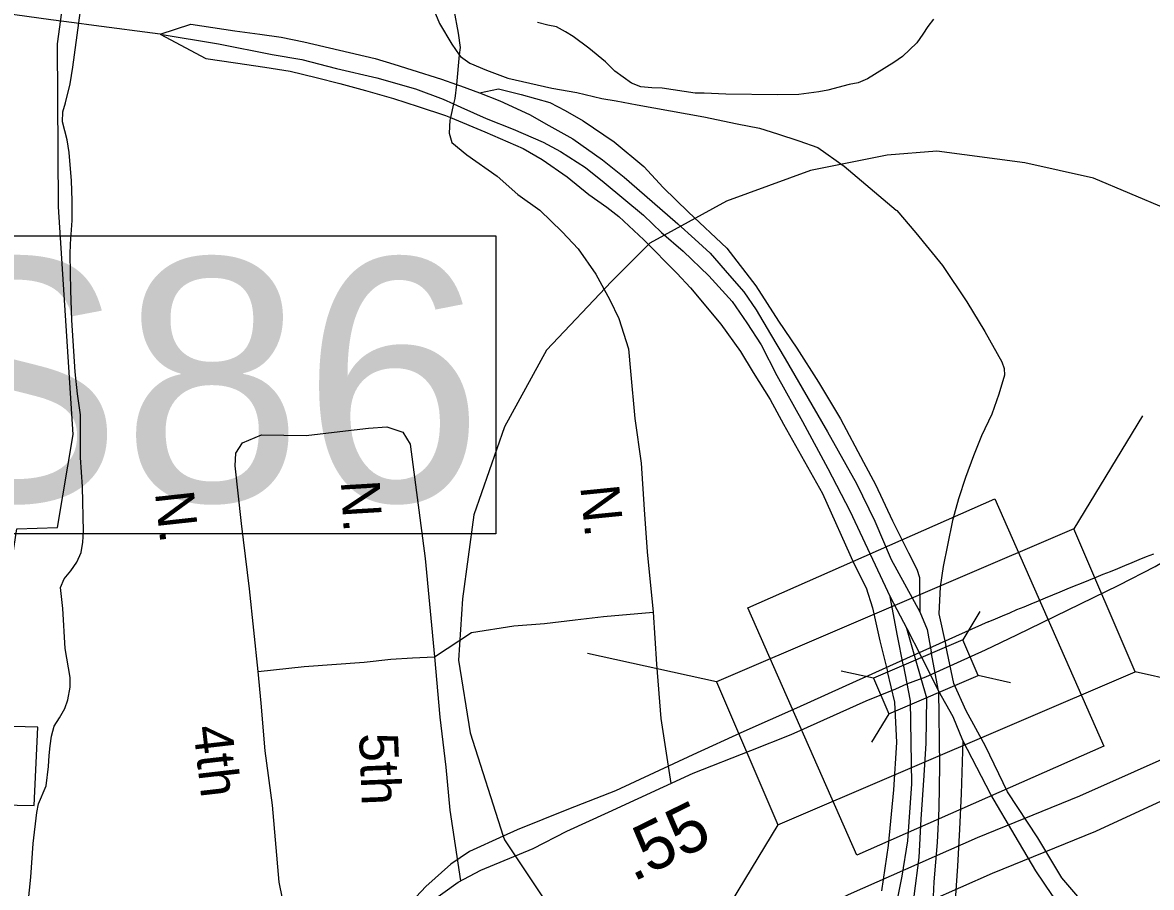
# Model space of a CAD drawing. Extents: x 1945482 to 2853149, y 66427 to 1015778.
# Drawn here: x 2317928 to 2319834, y 185351 to 186811 of the extents above; entities that cross this region are included whole.
import ezdxf

# ---------------------------------------------------------------- set-up
doc = ezdxf.new("R2010")
doc.units = 0
for name, color, linetype in [('Old_Level_10', 7, 'Continuous'), ('Old_Level_17', 7, 'Continuous'), ('Old_Level_28', 7, 'Continuous'), ('Old_Level_3', 7, 'Continuous'), ('Old_Level_31', 7, 'Continuous'), ('Old_Level_32', 7, 'Continuous'), ('Old_Level_35', 7, 'Continuous'), ('Old_Level_44', 7, 'Continuous'), ('Old_Level_48', 7, 'Continuous'), ('Old_Level_49', 7, 'Continuous'), ('Old_Level_50', 7, 'Continuous'), ('Old_Level_60', 7, 'Continuous')]:
    doc.layers.add(name, color=color, linetype=linetype)

msp = doc.modelspace()

# ---------------------------------------------------------------- linework, layer by layer
at = {"layer": 'Old_Level_28'}
for points in [[(2320712.1, 185997.5), (2320647.9, 185960.4), (2320545.4, 185902.7), (2320340.5, 185800.2), (2320081.9, 185669.5), (2319712.8, 185505.4), (2319539.9, 185434.9), (2319322.2, 185338.8), (2319153.8, 185253.4), (2319027.6, 185178.5), (2318879.2, 185073.6), (2318765, 184986.3), (2318676.8, 184907.3), (2318631.4, 184858.7), (2318470.4, 184665.9), (2318345.8, 184505.8)], [(2320726.4, 185933.9), (2320682.2, 185904.4), (2320576.2, 185844.7), (2320368.8, 185741), (2320122.5, 185622.1), (2319739.9, 185445.6), (2319565.6, 185374.5), (2319351.5, 185280), (2319168.3, 185188.3), (2319050.1, 185119.1), (2318873.5, 184988.9), (2318799.7, 184932.1), (2318725.9, 184872.1), (2318639.1, 184781.2), (2318529.7, 184660.4), (2318486.8, 184600.5), (2318429, 184519.9), (2318386.7, 184450.7), (2318328.9, 184352.5), (2318291.2, 184286.4), (2318239.5, 184173.8), (2318163.6, 183956.9)]]:
    msp.add_lwpolyline(points, dxfattribs=at)
at = {"layer": 'Old_Level_3'}
for points in [[(2319859.4, 186497), (2319736.7, 186548.7), (2319620.4, 186574.5), (2319471.9, 186593.9), (2319387.9, 186587.4), (2319258.8, 186561.6), (2319116.7, 186509.9), (2318987.5, 186438.9), (2318922.9, 186374.3), (2318813.1, 186258), (2318742.1, 186128.9), (2318690.4, 185980.3), (2318671, 185838.2), (2318664.6, 185734.9), (2318684, 185612.2), (2318740, 185438), (2318742.1, 185431.4), (2318819.6, 185315.1)], [(2319558.8, 185799.7), (2319570.9, 185804.8), (2319583, 185809.9), (2319595.1, 185815), (2319607.2, 185820.1), (2319619.3, 185825.1), (2319631.5, 185830.2), (2319643.6, 185835.2), (2319655.7, 185840.2), (2319667.9, 185845.2), (2319680, 185850.1), (2319692.2, 185855.1), (2319704.4, 185860.1), (2319716.5, 185865), (2319728.7, 185870), (2319740.8, 185874.9), (2319753, 185879.9), (2319765.2, 185884.8), (2319777.3, 185889.8), (2319789.5, 185894.7), (2319801.7, 185899.7), (2319813.8, 185904.7), (2319826, 185909.7), (2319838.1, 185914.6)], [(2319558.8, 185799.7), (2319409.5, 185732.4)], [(2319409.5, 185732.4), (2319362, 185711.1), (2319335.7, 185699.6), (2319234.8, 185653.7), (2319146.3, 185614.3), (2319060.1, 185575)], [(2319060.1, 185575), (2318929.7, 185514.3), (2318850.2, 185483.1), (2318763.2, 185448.6), (2318740, 185438), (2318682.8, 185411.7)], [(2318682.8, 185411.7), (2318651.7, 185390.4)], [(2318651.7, 185390.4), (2318609, 185352.7), (2318550.8, 185290.3), (2318522.9, 185250.2), (2318479.4, 185163.2), (2318449.1, 185086.1), (2318424.5, 185015.6)]]:
    msp.add_lwpolyline(points, dxfattribs=at)
at = {"layer": 'Old_Level_31'}
for points in [[(2317729, 186451.4), (2318727.2, 186451.4), (2318727.2, 185948.3), (2317729, 185948.3)], [(2319152.6, 185823.3), (2319569.8, 186007.4), (2319754, 185589.9), (2319336.8, 185405.9)]]:
    msp.add_lwpolyline(points, close=True, dxfattribs=at)
at = {"layer": 'Old_Level_32'}
for points in [[(2319453.3, 185706.6), (2319554.4, 185752.2), (2319607.2, 185777.7), (2319779.2, 185861.4), (2319840.4, 185893.2), (2319906.2, 185931.8), (2319951.5, 185970.4), (2319996.9, 186011.2), (2320040, 186047.5), (2320101.2, 186115.6), (2320185.1, 186219.9), (2320210, 186269.8), (2320280.3, 186385.6), (2320358.3, 186498.3), (2320418.3, 186582), (2320480.4, 186669.7)], [(2318348, 184835.5), (2318348.2, 184837.5), (2318354.1, 184885.5), (2318364.3, 184941.7), (2318383.6, 184990.1), (2318408.4, 185060.5), (2318441.3, 185126.3), (2318516.2, 185230.7), (2318557, 185269.3), (2318615.9, 185326), (2318663.6, 185360), (2318702.1, 185380.4), (2318790.5, 185416.7), (2318847.2, 185446.2), (2318917.5, 185478), (2319060.4, 185543.8), (2319157.9, 185582.4), (2319225.9, 185609.6), (2319352.9, 185666.3), (2319402.8, 185686.7), (2319421.4, 185694.8), (2319453.3, 185706.6)]]:
    msp.add_lwpolyline(points, dxfattribs=at)
at = {"layer": 'Old_Level_35'}
for p, q in [((2318665.7, 186756.6), (2318660.8, 186706.9)), ((2318656.2, 186673.8), (2318650.8, 186650.7))]:
    msp.add_line(p, q, dxfattribs=at)
for points in [[(2318634.5, 187336.2), (2318626.4, 187187.8), (2318623.2, 187065.6), (2318623.1, 186967.6), (2318621.2, 186913.5), (2318634.8, 186874), (2318656.4, 186832.9), (2318664, 186793.2), (2318667, 186769.3), (2318665.7, 186756.6)], [(2318660.8, 186706.9), (2318658.4, 186682.9), (2318656.2, 186673.8)], [(2318650.8, 186650.7), (2318649.8, 186646.6), (2318648.7, 186624.5), (2318653.3, 186608.7), (2318678.2, 186587.7), (2318729.6, 186551.7), (2318764.8, 186521.1), (2318801.9, 186494.5), (2318839.4, 186458), (2318866.5, 186429.1), (2318896.2, 186386.2), (2318920, 186343.2), (2318935.2, 186311.8), (2318951.3, 186260.4), (2318954.8, 186222.5), (2318961.9, 186142.8), (2318972.9, 186067.2), (2318978, 185989.4), (2318982.9, 185917.5), (2318992.9, 185815.9)], [(2318326.3, 185715.6), (2318311.5, 185855.2), (2318298, 185965.8), (2318287.2, 186062.9), (2318288.6, 186084.5), (2318299.4, 186102), (2318331.7, 186115.5), (2318407.2, 186114.1), (2318463.8, 186120.9), (2318512.4, 186126.3), (2318543.4, 186129), (2318570.3, 186119.5), (2318582.5, 186099.3), (2318608.1, 185906.4), (2318623.6, 185740.5)], [(2318623.6, 185740.5), (2318686.1, 185781.7), (2318757.7, 185792.6), (2318809.6, 185796.6), (2318861.4, 185802.7), (2318909.1, 185808.6), (2318992.9, 185815.9)], [(2318992.9, 185815.9), (2318998.4, 185728.1), (2319006, 185636.4), (2319022.9, 185526.6)], [(2318326.3, 185715.6), (2318403.8, 185724.3), (2318504.9, 185731.7), (2318550.1, 185736.5), (2318586.5, 185738.5), (2318623.6, 185740.5)], [(2318623.6, 185740.5), (2318633, 185638.7), (2318643.1, 185554.4), (2318649.9, 185481.6), (2318667.5, 185362.1)], [(2318471.7, 185168.7), (2318436.9, 185198.3), (2318408.6, 185221.2), (2318387, 185260.4), (2318372.2, 185307.6), (2318361.4, 185360.2), (2318350.3, 185490.3), (2318338.1, 185582), (2318331, 185662.3), (2318326.3, 185715.6)]]:
    msp.add_lwpolyline(points, dxfattribs=at)
at = {"layer": 'Old_Level_44'}
for p, q in [((2319393, 185841.8), (2319421.6, 185788.1)), ((2319421.6, 185788.1), (2319445.3, 185741.2)), ((2319436.2, 185737.1), (2319421.6, 185788.1)), ((2319445.3, 185741.2), (2319475, 185682.8)), ((2319475, 185682.8), (2319462.6, 185748.9))]:
    msp.add_line(p, q, dxfattribs=at)
for points in [[(2318160.9, 186791.8), (2318048.9, 186806.2), (2318015.4, 186810.7), (2317976, 186816), (2317895.2, 186827), (2317871.9, 186830.1), (2317679.1, 186856.1), (2317602.2, 186863.6), (2317520.3, 186871.6), (2317479.7, 186875.5), (2317393.9, 186883.8), (2316020.1, 187055.8)], [(2318616.2, 186849.7), (2318632.5, 186809.9), (2318653, 186774.5), (2318665.7, 186756.6), (2318667.8, 186753.7), (2318683.4, 186742.5), (2318711.5, 186730.8), (2318747.9, 186717.3), (2318822, 186700.4), (2318864.1, 186692.9), (2318906.3, 186683.3), (2318930.5, 186678.9), (2318966.1, 186672.1), (2319078.6, 186651.8), (2319134.7, 186640.4), (2319172.8, 186632.9), (2319203, 186623.3), (2319239, 186611.7), (2319271.1, 186600.2), (2319315.6, 186568.7), (2319403.2, 186494.4), (2319404.6, 186493.8), (2319436.5, 186456.5), (2319481.7, 186400.9), (2319522.5, 186339.5), (2319553.1, 186289.9), (2319581.8, 186238.2), (2319585.4, 186227.1), (2319586.1, 186216.1), (2319576.5, 186184.1), (2319564.9, 186149.9), (2319547.3, 186113.8), (2319533.9, 186079.6), (2319520.3, 186043.3), (2319508.7, 186007.2), (2319498.6, 185970.6), (2319489.8, 185929), (2319482.4, 185893.1), (2319477.8, 185858.9), (2319475.4, 185812.8), (2319486.9, 185759.8)], [(2318160.9, 186791.8), (2318212.6, 186808.5), (2318286.9, 186797.4), (2318328.9, 186791.9), (2318365, 186786.3), (2318403.1, 186778.8), (2318523.5, 186750.4), (2318555.4, 186740.8), (2318585.6, 186731.2), (2318635.9, 186715.8), (2318660.8, 186706.9), (2318667.9, 186704.3), (2318700, 186692.8)], [(2318160.9, 186791.8), (2318259.2, 186775.1), (2318349.7, 186757.3), (2318399.7, 186748.7), (2318458.3, 186733.8), (2318526.5, 186718.1), (2318591.7, 186699.3), (2318638.2, 186681.9), (2318656.2, 186673.8), (2318668.4, 186668.3), (2318710.8, 186649), (2318756.9, 186631.4), (2318807.4, 186609.4), (2318836.6, 186593.5), (2318878.7, 186566.6), (2318910.1, 186541.4), (2318976.7, 186486.3), (2319007.1, 186456.7), (2319043.6, 186425.1), (2319086.8, 186383.8), (2319126.6, 186340.4), (2319151, 186304.5), (2319175.5, 186266.9), (2319202.1, 186215.3), (2319245.2, 186137.8), (2319288.2, 186058.3), (2319325, 185986.9), (2319393, 185841.8)], [(2318160.9, 186791.8), (2318237.5, 186750.6), (2318287.6, 186743.4), (2318337.6, 186736), (2318380.3, 186728.9), (2318424.1, 186718.2), (2318464.1, 186708.6), (2318507.6, 186696.7), (2318554.4, 186682.8), (2318596.5, 186669.4), (2318642.5, 186654.1), (2318650.8, 186650.7), (2318709, 186626.9), (2318773.8, 186598.9), (2318805.5, 186580.1), (2318847.9, 186550.6), (2318884.3, 186521.2), (2318914.6, 186499.6), (2318934.8, 186483.8), (2318977.2, 186444.3), (2319032.8, 186387.9), (2319056.2, 186363.4), (2319107.1, 186302), (2319140.3, 186256.1), (2319162.1, 186220.7), (2319190.7, 186175.1), (2319213.2, 186133.3), (2319278.7, 186016.3), (2319332.2, 185897), (2319352.8, 185857.2), (2319363.1, 185823.4), (2319376, 185767.5), (2319388.6, 185715.8)], [(2318700, 186692.8), (2318732, 186699.2), (2318770.2, 186689.7), (2318818.3, 186676.2), (2318844.5, 186662.7), (2318874.6, 186645.1), (2318927.2, 186609.7), (2318977.1, 186568.3), (2319010.1, 186532.8), (2319052.5, 186491.3), (2319117.4, 186430.2), (2319166.1, 186366.7), (2319204.9, 186307.3), (2319235.5, 186261.7), (2319272.2, 186204.1), (2319309.1, 186142.5), (2319348, 186069.1), (2319368.5, 186031.5), (2319397.4, 185969.8), (2319423.9, 185916), (2319438.4, 185888.4), (2319442.6, 185874.3), (2319443.3, 185816.4)], [(2318700, 186692.8), (2318734.4, 186679.1), (2318784.5, 186655.9), (2318816.8, 186637.6), (2318857.2, 186614.8), (2318907.6, 186579.4), (2318944, 186550), (2318978.4, 186520.3), (2319034.7, 186471.4), (2319063.2, 186445.5), (2319089.5, 186421.7), (2319122, 186384.2), (2319146.3, 186356.5), (2319166.9, 186326), (2319191.2, 186285.1), (2319215.8, 186243.5), (2319260.7, 186166), (2319287.3, 186120.3), (2319336.4, 186033), (2319367.4, 185969.4), (2319394.9, 185904.9), (2319443.3, 185816.4)], [(2319415.2, 185727.7), (2319405.8, 185775.9), (2319393, 185841.8)], [(2319443.3, 185816.4), (2319455.6, 185786.4), (2319462.6, 185748.9)], [(2320722.3, 184470.8), (2320669.8, 184518.2), (2320568.9, 184595), (2320501.7, 184651.3), (2320455.6, 184687.5), (2320406.4, 184731.6), (2320381.8, 184748.6), (2320279.8, 184833.2), (2320177, 184907.8), (2320092, 184970.8), (2319991, 185051.4), (2319924.4, 185106.6), (2319847.4, 185181.6), (2319782.5, 185242.8), (2319733.7, 185308.1), (2319682.9, 185367.5), (2319642.3, 185434.9), (2319591.2, 185512.3), (2319554.3, 185589.9), (2319521.5, 185649.4), (2319500.9, 185695.2), (2319486.9, 185759.8)], [(2319038.9, 184621), (2319068.6, 184637.3), (2319129.9, 184696.2), (2319159.4, 184724.6), (2319194.9, 184769), (2319238.2, 184825.7), (2319280.7, 184889.8), (2319304.8, 184934.6), (2319322.2, 184974.7), (2319351.4, 185045.1), (2319378.3, 185117.6), (2319397.6, 185175.7), (2319414.7, 185234), (2319433.5, 185336.2), (2319442.3, 185401.6), (2319445.7, 185466.3), (2319450.8, 185540.4), (2319454.1, 185594.5), (2319455.2, 185670.6), (2319436.2, 185737.1)], [(2319415.2, 185727.7), (2319427.2, 185666.1), (2319429, 185526.1), (2319422.4, 185430), (2319413.1, 185370), (2319384.5, 185228.8), (2319338.8, 185091), (2319319.2, 185048.8), (2319255, 184911.8), (2319227.6, 184861.5), (2319159, 184764.6), (2319131.4, 184730.3), (2319091.9, 184685.7), (2319058.5, 184645.3), (2319038.9, 184621)], [(2319379.3, 185345.5), (2319390.5, 185421.7), (2319399.2, 185515.7), (2319404.2, 185595.9), (2319401.3, 185663.8), (2319388.6, 185715.8)], [(2319475, 185682.8), (2319476.6, 185556.8), (2319475.6, 185484.7), (2319472.3, 185426.8), (2319467.1, 185360.6), (2319464, 185298.6), (2319444.8, 185226.4), (2319421.9, 185148.1), (2319400.8, 185081.8), (2319365.7, 184995.8), (2319344, 184949.2), (2319337.9, 184936.3), (2319334.8, 184929), (2319319.2, 184898.8), (2319256.4, 184805.8), (2319227, 184765.5), (2319195.5, 184727), (2319154, 184684.5), (2318994.9, 184545.2), (2318962.2, 184522.1), (2318904.5, 184493.4)], [(2319516.1, 185599.4), (2319499.5, 185639.1), (2319475, 185682.8)], [(2319516.1, 185599.4), (2319513.3, 185509.2), (2319510, 185449.3), (2319506.9, 185387.1), (2319501.8, 185313.1)], [(2319701.9, 185297.6), (2319667.3, 185337.3), (2319638.9, 185379), (2319604.1, 185438.4), (2319563.3, 185507.8), (2319516.1, 185599.4)]]:
    msp.add_lwpolyline(points, dxfattribs=at)
at = {"layer": 'Old_Level_48'}
for points in [[(2317989.2, 186500.3), (2317987.1, 186775.2), (2318022.2, 187031.4), (2317993.3, 187312.5), (2318018.1, 187527.5), (2318092.5, 187707.3), (2318112.7, 187811), (2318144.1, 188046.3), (2318179.2, 188201.3), (2318181.3, 188391.4), (2318127.6, 188591.9), (2318123.4, 188765.5), (2318090.4, 188862.7), (2318111.1, 189011.5), (2318088.3, 189338), (2318094.5, 189747.3), (2318158.6, 189889.9), (2318311.4, 189991.1), (2318383.7, 190009.7)], [(2317367.1, 184331.3), (2317578.1, 184214.4), (2317774.3, 184559.5), (2317867.3, 184695.9), (2317881.8, 184869.5), (2317954.1, 185016.3), (2317918.9, 185326.3), (2317813.6, 185342.8), (2317832.2, 185491.7), (2317947.9, 185489.6), (2317954.1, 185621.9), (2317867.3, 185623.9), (2317918.9, 185956.7), (2317987.1, 185958.8), (2318014, 186115.8), (2317989.2, 186500.3)]]:
    msp.add_lwpolyline(points, dxfattribs=at)
at = {"layer": 'Old_Level_49'}
for points in [[(2317989.2, 186500.3), (2317987.1, 186775.2), (2318022.2, 187031.4), (2317993.3, 187312.5), (2318018.1, 187527.5), (2318092.5, 187707.3), (2318112.7, 187811), (2318144.1, 188046.3), (2318179.2, 188201.3), (2318181.3, 188391.4), (2318127.6, 188591.9), (2318123.4, 188765.5), (2318090.4, 188862.7), (2318111.1, 189011.5), (2318088.3, 189338), (2318094.5, 189747.3), (2318158.6, 189889.9), (2318311.4, 189991.1), (2318383.7, 190009.7)], [(2317367.1, 184331.3), (2317578.1, 184214.4), (2317774.3, 184559.5), (2317867.3, 184695.9), (2317881.8, 184869.5), (2317954.1, 185016.3), (2317918.9, 185326.3), (2317813.6, 185342.8), (2317832.2, 185491.7), (2317947.9, 185489.6), (2317954.1, 185621.9), (2317867.3, 185623.9), (2317918.9, 185956.7), (2317987.1, 185958.8), (2318014, 186115.8), (2317989.2, 186500.3)]]:
    msp.add_lwpolyline(points, dxfattribs=at)
at = {"layer": 'Old_Level_50'}
for p, q in [((2319819.1, 186147.4), (2319703.3, 185956.4)), ((2319544.7, 185816.8), (2319515.8, 185769.1)), ((2319100, 185698.1), (2318881.9, 185746.2)), ((2319365, 185704.5), (2319310.5, 185716.5)), ((2320024.7, 185667), (2319806.6, 185715.1)), ((2319596.1, 185696.7), (2319541.6, 185708.7)), ((2319390.8, 185644.2), (2319361.9, 185596.4)), ((2319203.3, 185456.9), (2319087.5, 185265.9))]:
    msp.add_line(p, q, dxfattribs=at)
msp.add_lwpolyline([(2319203.3, 185456.9), (2319806.6, 185715.1), (2319703.3, 185956.4), (2319100, 185698.1)], close=True, dxfattribs=at)
msp.add_lwpolyline([(2319390.8, 185644.2), (2319541.6, 185708.7), (2319515.8, 185769.1), (2319365, 185704.5), (2319390.8, 185644.2)], dxfattribs=at)
at = {"layer": 'Old_Level_60'}
for points in [[(2318026, 186148.8), (2318021, 186184.3), (2318017, 186221.5), (2318011.7, 186308.7), (2318009.7, 186359.1), (2318008.7, 186419.9), (2318009.2, 186437.9), (2318012, 186476.8), (2318012, 186511), (2318010.7, 186544), (2318007.2, 186592), (2318003.5, 186613.2), (2317995.5, 186643.5), (2317996.5, 186660.3), (2318001, 186675.6), (2318008.5, 186707.9), (2318013.4, 186735.9), (2318030.9, 186865.5)], [(2319466.2, 186816.9), (2319456.5, 186804.8), (2319448.5, 186791.6), (2319438.2, 186776.8), (2319414, 186753.8), (2319399.2, 186743.6), (2319355, 186716.3), (2319339, 186709.4), (2319324, 186706.8), (2319287.7, 186697), (2319272.7, 186694.2), (2319238.7, 186689.9), (2319203, 186689.2), (2319115.7, 186690.1), (2319079, 186691.9), (2319063.7, 186691.8), (2319008, 186700.7), (2318991, 186700.8), (2318972, 186702.5), (2318956.2, 186709), (2318928.5, 186729.4), (2318912.5, 186745.1), (2318884.5, 186767.8), (2318858.2, 186787.5), (2318845, 186795.8), (2318830, 186804.2), (2318815, 186807.1), (2318798, 186811.5)], [(2317931.2, 185259), (2317942.2, 185368.5), (2317946, 185425.4), (2317952.2, 185477.4), (2317955, 185492.5), (2317968, 185522.6), (2317972.2, 185555.1), (2317973, 185573.8), (2317974.7, 185590.3), (2317977.2, 185606.8), (2317981.5, 185623.2), (2317990.5, 185637.3), (2317999.5, 185653.5), (2318004.7, 185667.6), (2318008.5, 185689.5), (2318008.5, 185705.5), (2318000.2, 185754.5), (2317996.5, 185822), (2317992.5, 185857.3), (2317998.7, 185871.9), (2318009.7, 185885.7), (2318020, 185900.2), (2318027.2, 185916.4), (2318030, 185933.9), (2318031.2, 185952.2), (2318029.7, 186027.2), (2318026.2, 186077.1), (2318026, 186148.8)]]:
    msp.add_lwpolyline(points, dxfattribs=at)

# ---------------------------------------------------------------- texts
at = {"layer": 'Old_Level_10'}
for s, rotation, p in [('N.', 276.2166, (2318151.8, 186017.6)), ('N.', 273.4186, (2318465.6, 186037.1)), ('N.', 275.7187, (2318869.9, 186027.9)), ('4th', 276.5907, (2318216.2, 185621.9)), ('5th', 272.269, (2318496.5, 185610.9))]:
    msp.add_text(s, height=65.62, rotation=rotation, dxfattribs=at).set_placement(p)
at = {"layer": 'Old_Level_17'}
msp.add_text('.55', height=82.02, rotation=26.1693, dxfattribs=at).set_placement((2318959.3, 185359.9))
at = {"layer": 'Old_Level_31'}
msp.add_text('S86', height=410.1, dxfattribs=at).set_placement((2317730.4, 186003))

doc.saveas('drawing.dxf')
